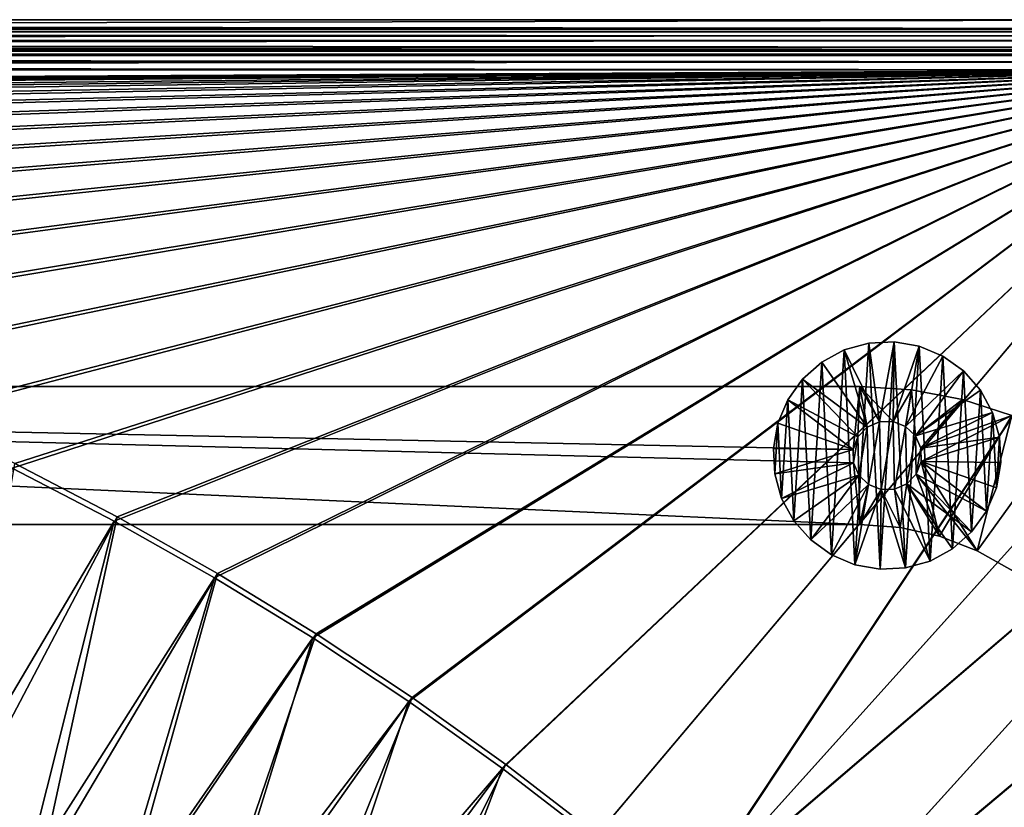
# Model space of a CAD drawing. Header units: metres. Extents: x 0 to 1400, y -1400 to 0.
# Tile 349 of 355: x 1113 to 1256, y -114 to 0. Entities that reach past the tile are written whole.
import ezdxf

# ---------------------------------------------------------------- set-up
doc = ezdxf.new("R2010")
doc.units = ezdxf.units.M

msp = doc.modelspace()

# ---------------------------------------------------------------- linework, layer by layer
at = {"layer": 'None'}
for points in [[(11.242748, -1.294015, -5.865956), (1290.58252, -1.294015, -5.865956), (9.948733, 0, -80)], [(1290.58252, -1.294015, -5.865956), (1291.388062, 0, -80), (9.948733, 0, -80)], [(1291.388062, -2.999513, -80.052353), (9.948733, -2.999543, -80.052361), (1291.388062, 0, -80)], [(9.948733, -2.999543, -80.052361), (9.948733, 0, -80), (1291.388062, 0, -80)], [(11.242748, -1.777934, -3.61347), (1290.58313, -1.426031, -4.71613), (11.242748, -1.294015, -5.865956)], [(1290.58313, -1.426031, -4.71613), (1290.58313, -1.331961, -5.287838), (11.242748, -1.294015, -5.865956)], [(11.242748, -1.294015, -5.865956), (1290.58313, -1.331961, -5.287838), (1290.58252, -1.294015, -5.865956)], [(11.242748, -1.777934, -3.61347), (1290.58313, -1.777693, -3.61342), (1290.58313, -1.426031, -4.71613)], [(1290.58313, -2.33552, -2.599289), (1290.58313, -1.777693, -3.61342), (11.242748, -1.777934, -3.61347)], [(11.242748, -3.078722, -1.711938), (1290.58313, -2.33552, -2.599289), (11.242748, -1.777934, -3.61347)], [(11.242748, -3.078722, -1.711938), (1290.58313, -3.078547, -1.711852), (1290.58313, -2.33552, -2.599289)], [(9.948733, -2.999543, -80.052361), (1291.388062, -2.999513, -80.052353), (11.242748, -4.293558, -5.918313)], [(1291.388062, -2.999513, -80.052353), (1290.58313, -4.293558, -5.918313), (11.242748, -4.293558, -5.918313)], [(1290.58313, -3.978847, -0.984463), (1290.58313, -3.078547, -1.711852), (11.242748, -3.078722, -1.711938)], [(11.242748, -5.002666, -0.444534), (1290.58313, -3.978847, -0.984463), (11.242748, -3.078722, -1.711938)], [(1290.58313, -5.002582, -0.444461), (1290.58313, -3.978847, -0.984463), (11.242748, -5.002666, -0.444534)], [(11.242748, -4.534307, -4.797701), (11.242748, -4.293558, -5.918313), (1290.58313, -4.534073, -4.797638)], [(11.242748, -4.293558, -5.918313), (1290.58313, -4.293558, -5.918313), (1290.58313, -4.534073, -4.797638)], [(11.242748, -4.534307, -4.797701), (1290.58313, -4.534073, -4.797638), (1290.58313, -5.181283, -3.851596)], [(11.242748, -5.181449, -3.851689), (11.242748, -4.534307, -4.797701), (1290.58313, -5.181283, -3.851596)], [(1290.58313, -6.111274, -0.112144), (1290.58313, -5.002582, -0.444461), (11.242748, -5.002666, -0.444534)], [(1290.58313, -6.111274, -0.112144), (11.242748, -5.002666, -0.444534), (11.242748, -7.263255)], [(11.242748, -5.181449, -3.851689), (1290.58313, -5.181283, -3.851596), (1290.58313, -6.138533, -3.221081)], [(11.242748, -6.138612, -3.221156), (11.242748, -5.181449, -3.851689), (1290.58313, -6.138533, -3.221081)], [(1290.58252, -7.263255), (1290.58313, -6.111274, -0.112144), (11.242748, -7.263255)], [(11.242748, -6.138612, -3.221156), (1290.58313, -6.138533, -3.221081), (1290.58313, -7.263255, -3)], [(11.242748, -7.263255, -3), (11.242748, -6.138612, -3.221156), (1290.58313, -7.263255, -3)], [(11.242748, -7.263255), (870.310974, -10.261849), (1290.58252, -7.263255)], [(1290.58313, -7.263255, -3), (870.462891, -9.488538, -3), (11.242748, -7.263255, -3)], [(870.310974, -10.261849), (886.99408, -10.556275), (1290.58252, -7.263255)], [(887.164978, -9.787214, -3), (870.462891, -9.488538, -3), (1290.58313, -7.263255, -3)], [(1290.58252, -7.263255), (886.99408, -10.556275), (903.663391, -11.297194)], [(903.853027, -10.532922, -3), (887.164978, -9.787214, -3), (1290.58313, -7.263255, -3)], [(903.663391, -11.297194), (920.306152, -12.493163), (1290.58252, -7.263255)], [(920.514526, -11.734218, -3), (903.853027, -10.532922, -3), (1290.58313, -7.263255, -3)], [(920.306152, -12.493163), (936.909119, -14.152548), (1290.58252, -7.263255)], [(1290.58313, -7.263255, -3), (937.135986, -13.399446, -3), (920.514526, -11.734218, -3)], [(1290.58252, -7.263255), (936.909119, -14.152548), (953.458191, -16.283445)], [(953.703369, -15.536713, -3), (937.135986, -13.399446, -3), (1290.58313, -7.263255, -3)], [(953.458191, -16.283445), (969.938416, -18.893616), (1290.58252, -7.263255)], [(970.201721, -18.153755, -3), (953.703369, -15.536713, -3), (1290.58313, -7.263255, -3)], [(969.938416, -18.893616), (986.334167, -21.99036), (1290.58252, -7.263255)], [(1290.58313, -7.263255, -3), (986.615417, -21.257874, -3), (970.201721, -18.153755, -3)], [(1290.58252, -7.263255), (986.334167, -21.99036), (1002.628906, -25.58049)], [(1002.927917, -24.855854, -3), (986.615417, -21.257874, -3), (1290.58313, -7.263255, -3)], [(1002.628906, -25.58049), (1018.805542, -29.670166), (1290.58252, -7.263255)], [(1019.122009, -28.953852, -3), (1002.927917, -24.855854, -3), (1290.58313, -7.263255, -3)], [(1018.805542, -29.670166), (1034.845947, -34.264824), (1290.58252, -7.263255)], [(1290.58313, -7.263255, -3), (1035.179688, -33.557289, -3), (1019.122009, -28.953852, -3)], [(1290.58252, -7.263255), (1034.845947, -34.264824), (1050.731689, -39.369057)], [(1051.082397, -38.670731, -3), (1035.179688, -33.557289, -3), (1290.58313, -7.263255, -3)], [(1050.731689, -39.369057), (1066.443115, -44.986507), (1290.58252, -7.263255)], [(1066.810547, -44.297794, -3), (1051.082397, -38.670731, -3), (1290.58313, -7.263255, -3)], [(1066.443115, -44.986507), (1081.960449, -51.119736), (1290.58252, -7.263255)], [(1290.58313, -7.263255, -3), (1082.34436, -50.44104, -3), (1066.810547, -44.297794, -3)], [(1290.58252, -7.263255), (1081.960449, -51.119736), (1097.263306, -57.770134)], [(1097.66333, -57.101841, -3), (1082.34436, -50.44104, -3), (1290.58313, -7.263255, -3)], [(1097.263306, -57.770134), (1112.330688, -64.937813), (1290.58252, -7.263255)], [(1112.746704, -64.280266, -3), (1097.66333, -57.101841, -3), (1290.58313, -7.263255, -3)], [(1112.330688, -64.937813), (1127.141602, -72.621475), (1290.58252, -7.263255)], [(1290.58313, -7.263255, -3), (1127.573364, -71.975037, -3), (1112.746704, -64.280266, -3)], [(1290.58252, -7.263255), (1127.141602, -72.621475), (1141.674805, -80.81839)], [(1142.121826, -80.183357, -3), (1127.573364, -71.975037, -3), (1290.58313, -7.263255, -3)], [(1141.674805, -80.81839), (1155.908936, -89.524254), (1290.58252, -7.263255)], [(1156.371094, -88.90094, -3), (1142.121826, -80.183357, -3), (1290.58313, -7.263255, -3)], [(1155.908936, -89.524254), (1169.822754, -98.733185), (1290.58252, -7.263255)], [(1290.58313, -7.263255, -3), (1170.299805, -98.121864, -3), (1156.371094, -88.90094, -3)], [(1290.58252, -7.263255), (1169.822754, -98.733185), (1183.39563, -108.437645)], [(1183.887207, -107.838615, -3), (1170.299805, -98.121864, -3), (1290.58313, -7.263255, -3)], [(1183.39563, -108.437645), (1196.6073, -118.628517), (1290.58252, -7.263255)], [(1197.113159, -118.04203, -3), (1183.887207, -107.838615, -3), (1290.58313, -7.263255, -3)], [(1196.6073, -118.628517), (1209.437866, -129.294922), (1290.58252, -7.263255)], [(1290.58313, -7.263255, -3), (1209.957886, -128.721237, -3), (1197.113159, -118.04203, -3)], [(1209.437866, -129.294922), (1302.207397, -26.284351), (1290.58252, -7.263255)], [(1302.207397, -26.284334, -3), (1209.957886, -128.721237, -3), (1290.58313, -7.263255, -3)], [(1309.933228, -43.234287), (1302.207397, -26.284351), (1209.437866, -129.294922)], [(1302.207397, -26.284334, -3), (1309.933105, -43.234257, -3), (1209.957886, -128.721237, -3)], [(1221.869019, -140.424728), (1309.933228, -43.234287), (1209.437866, -129.294922)], [(1309.933105, -43.234257, -3), (1222.40271, -139.86412, -3), (1209.957886, -128.721237, -3)], [(1317.328613, -60.330975), (1309.933228, -43.234287), (1221.869019, -140.424728)], [(1309.933105, -43.234257, -3), (1317.328491, -60.330929, -3), (1222.40271, -139.86412, -3)], [(1233.882446, -152.003723), (1317.328613, -60.330975), (1221.869019, -140.424728)], [(1317.328491, -60.330929, -3), (1234.429688, -151.456421, -3), (1222.40271, -139.86412, -3)], [(1324.390747, -77.56797), (1317.328613, -60.330975), (1233.882446, -152.003723)], [(1317.328491, -60.330929, -3), (1324.390747, -77.567909, -3), (1234.429688, -151.456421, -3)], [(1112.330688, -64.937813), (1100.911011, -116.87294, -29.542974), (1127.141602, -72.621475)], [(1127.573364, -71.975037, -3), (1103.947266, -116.800903, -32.128109), (1112.746704, -64.280266, -3)], [(1100.911011, -116.87294, -29.542974), (1114.137207, -124.173477, -29.542881), (1127.141602, -72.621475)], [(1116.312256, -123.70829, -32.128021), (1103.947266, -116.800903, -32.128109), (1127.573364, -71.975037, -3)], [(1127.141602, -72.621475), (1114.137207, -124.173477, -29.542881), (1141.674805, -80.81839)], [(1142.121826, -80.183357, -3), (1116.312256, -123.70829, -32.128021), (1127.573364, -71.975037, -3)], [(1245.461914, -164.016968), (1324.390747, -77.56797), (1233.882446, -152.003723)], [(1324.390747, -77.567909, -3), (1246.022583, -163.483215, -3), (1234.429688, -151.456421, -3)], [(1331.117065, -94.938782), (1324.390747, -77.56797), (1245.461914, -164.016968)], [(1324.390747, -77.567909, -3), (1331.117065, -94.938705, -3), (1246.022583, -163.483215, -3)], [(1114.137207, -124.173477, -29.542881), (1126.619507, -131.659164, -29.542799), (1141.674805, -80.81839)], [(1127.97998, -130.750443, -32.127945), (1116.312256, -123.70829, -32.128021), (1142.121826, -80.183357, -3)], [(1141.674805, -80.81839), (1126.619507, -131.659164, -29.542799), (1155.908936, -89.524254)], [(1156.371094, -88.90094, -3), (1127.97998, -130.750443, -32.127945), (1142.121826, -80.183357, -3)], [(1126.619507, -131.659164, -29.542799), (1140.182861, -140.514282, -29.542719), (1155.908936, -89.524254)], [(1139.584961, -138.304794, -32.127876), (1127.97998, -130.750443, -32.127945), (1156.371094, -88.90094, -3)], [(1170.299805, -98.121864, -3), (1139.584961, -138.304794, -32.127876), (1156.371094, -88.90094, -3)], [(1155.908936, -89.524254), (1140.182861, -140.514282, -29.542719), (1169.822754, -98.733185)], [(1256.592285, -176.447891), (1331.117065, -94.938782), (1245.461914, -164.016968)], [(1331.117065, -94.938705, -3), (1257.166016, -175.927948, -3), (1246.022583, -163.483215, -3)], [(1150.873535, -146.218506, -32.127827), (1139.584961, -138.304794, -32.127876), (1170.299805, -98.121864, -3)], [(1183.887207, -107.838615, -3), (1150.873535, -146.218506, -32.127827), (1170.299805, -98.121864, -3)], [(1140.182861, -140.514282, -29.542719), (1152.828125, -149.50354, -29.542665), (1169.822754, -98.733185)], [(1169.822754, -98.733185), (1152.828125, -149.50354, -29.542665), (1183.39563, -108.437645)], [(1160.899658, -153.749222, -32.1278), (1150.873535, -146.218506, -32.127827), (1183.887207, -107.838615, -3)], [(1197.113159, -118.04203, -3), (1160.899658, -153.749222, -32.1278), (1183.887207, -107.838615, -3)], [(1152.828125, -149.50354, -29.542665), (1164.291504, -158.317215, -29.542643), (1183.39563, -108.437645)], [(1183.39563, -108.437645), (1164.291504, -158.317215, -29.542643), (1196.6073, -118.628517)]]:
    msp.add_3dface(points, dxfattribs=at)
at = {"layer": 'None0'}
for points in [[(1236.437744, -46.817448, -630.000183), (1232.880981, -47.818157, -630.000183), (1236.437744, -46.817448, -595.000183)], [(1232.880981, -47.818157, -630.000183), (1232.880981, -47.818157, -595.000183), (1236.437744, -46.817448, -595.000183)], [(1236.437744, -46.817448, -630.000183), (1234.433594, -78.927589, -630.000183), (1232.880981, -47.818157, -630.000183)], [(1238.017944, -58.2201, -595), (1236.437744, -46.817448, -595.000183), (1232.880981, -47.818157, -595.000183)], [(1238.072266, -79.569191, -630.000183), (1234.433594, -78.927589, -630.000183), (1236.437744, -46.817448, -630.000183)], [(1240.12793, -46.633278, -630.000183), (1236.437744, -46.817448, -630.000183), (1240.12793, -46.633278, -595.000183)], [(1236.437744, -46.817448, -630.000183), (1236.437744, -46.817448, -595.000183), (1240.12793, -46.633278, -595.000183)], [(1240.12793, -46.633278, -630.000183), (1238.072266, -79.569191, -630.000183), (1236.437744, -46.817448, -630.000183)], [(1240.12793, -46.633278, -595.000183), (1236.437744, -46.817448, -595.000183), (1238.017944, -58.2201, -595)], [(1239.968262, -58.177544, -595), (1240.12793, -46.633278, -595.000183), (1238.017944, -58.2201, -595)], [(1241.762451, -79.385017, -630.000183), (1238.072266, -79.569191, -630.000183), (1240.12793, -46.633278, -630.000183)], [(1243.766602, -47.274876, -595.000183), (1240.12793, -46.633278, -595.000183), (1239.968262, -58.177544, -595)], [(1243.766602, -47.274876, -630.000183), (1240.12793, -46.633278, -630.000183), (1243.766602, -47.274876, -595.000183)], [(1240.12793, -46.633278, -630.000183), (1240.12793, -46.633278, -595.000183), (1243.766602, -47.274876, -595.000183)], [(1243.766602, -47.274876, -630.000183), (1241.762451, -79.385017, -630.000183), (1240.12793, -46.633278, -630.000183)], [(1232.880981, -47.818157, -630.000183), (1229.636108, -49.585224, -630.000183), (1232.880981, -47.818157, -595.000183)], [(1229.636108, -49.585224, -630.000183), (1229.636108, -49.585224, -595.000183), (1232.880981, -47.818157, -595.000183)], [(1232.880981, -47.818157, -630.000183), (1231.028931, -77.492386, -630.000183), (1229.636108, -49.585224, -630.000183)], [(1232.880981, -47.818157, -595.000183), (1229.636108, -49.585224, -595.000183), (1236.232422, -59.005764, -595)], [(1234.433594, -78.927589, -630.000183), (1231.028931, -77.492386, -630.000183), (1232.880981, -47.818157, -630.000183)], [(1238.017944, -58.2201, -595), (1232.880981, -47.818157, -595.000183), (1236.232422, -59.005764, -595)], [(1241.786377, -58.884575, -595), (1243.766602, -47.274876, -595.000183), (1239.968262, -58.177544, -595)], [(1245.319214, -78.384308, -630.000183), (1241.762451, -79.385017, -630.000183), (1243.766602, -47.274876, -630.000183)], [(1241.786377, -58.884575, -595), (1247.171387, -48.710075, -595.000183), (1243.766602, -47.274876, -595.000183)], [(1247.171387, -48.710075, -630.000183), (1243.766602, -47.274876, -630.000183), (1247.171387, -48.710075, -595.000183)], [(1243.766602, -47.274876, -630.000183), (1243.766602, -47.274876, -595.000183), (1247.171387, -48.710075, -595.000183)], [(1247.171387, -48.710075, -630.000183), (1245.319214, -78.384308, -630.000183), (1243.766602, -47.274876, -630.000183)], [(1229.636108, -49.585224, -630.000183), (1226.865845, -52.030041, -630.000183), (1229.636108, -49.585224, -595.000183)], [(1226.865845, -52.030041, -630.000183), (1226.865845, -52.030041, -595.000183), (1229.636108, -49.585224, -595.000183)], [(1229.636108, -49.585224, -630.000183), (1228.028931, -75.335556, -630.000183), (1226.865845, -52.030041, -630.000183)], [(1236.232422, -59.005764, -595), (1229.636108, -49.585224, -595.000183), (1226.865845, -52.030041, -595.000183)], [(1231.028931, -77.492386, -630.000183), (1228.028931, -75.335556, -630.000183), (1229.636108, -49.585224, -630.000183)], [(1250.171265, -50.866909, -595.000183), (1247.171387, -48.710075, -595.000183), (1241.786377, -58.884575, -595)], [(1248.564087, -76.617241, -630.000183), (1245.319214, -78.384308, -630.000183), (1247.171387, -48.710075, -630.000183)], [(1250.171265, -50.866909, -630.000183), (1247.171387, -48.710075, -630.000183), (1250.171265, -50.866909, -595.000183)], [(1247.171387, -48.710075, -630.000183), (1247.171387, -48.710075, -595.000183), (1250.171265, -50.866909, -595.000183)], [(1250.171265, -50.866909, -630.000183), (1248.564087, -76.617241, -630.000183), (1247.171387, -48.710075, -630.000183)], [(1243.195557, -60.233555, -595), (1250.171265, -50.866909, -595.000183), (1241.786377, -58.884575, -595)], [(1252.616089, -53.637222, -595.000183), (1250.171265, -50.866909, -595.000183), (1243.195557, -60.233555, -595)], [(1251.334473, -74.172424, -630.000183), (1248.564087, -76.617241, -630.000183), (1250.171265, -50.866909, -630.000183)], [(1252.616089, -53.637222, -630.000183), (1250.171265, -50.866909, -630.000183), (1252.616089, -53.637222, -595.000183)], [(1250.171265, -50.866909, -630.000183), (1250.171265, -50.866909, -595.000183), (1252.616089, -53.637222, -595.000183)], [(1252.616089, -53.637222, -630.000183), (1251.334473, -74.172424, -630.000183), (1250.171265, -50.866909, -630.000183)], [(1226.865845, -52.030041, -630.000183), (1224.708984, -55.03001, -630.000183), (1226.865845, -52.030041, -595.000183)], [(1224.708984, -55.03001, -630.000183), (1224.708984, -55.03001, -595.000183), (1226.865845, -52.030041, -595.000183)], [(1226.865845, -52.030041, -630.000183), (1225.584106, -72.565247, -630.000183), (1224.708984, -55.03001, -630.000183)], [(1226.865845, -52.030041, -595.000183), (1224.708984, -55.03001, -595.000183), (1234.883423, -60.414925, -595)], [(1228.028931, -75.335556, -630.000183), (1225.584106, -72.565247, -630.000183), (1226.865845, -52.030041, -630.000183)], [(1236.232422, -59.005764, -595), (1226.865845, -52.030041, -595.000183), (1234.883423, -60.414925, -595)], [(793.101257, -53.100212, -521.977783), (598.952698, -73.101234, -521.977783), (1235.141357, -73.101234, -521.977783)], [(1235.141357, -73.101234, -541.977783), (598.952698, -73.101234, -541.977783), (793.101257, -53.100212, -541.977783)], [(1235.141357, -73.101234, -521.977783), (1234.218994, -64.183357, -521.977783), (793.101257, -53.100212, -521.977783)], [(1234.218994, -64.183357, -521.977783), (1234.176392, -62.233055, -521.977783), (793.101257, -53.100212, -521.977783)], [(793.101257, -53.100212, -521.977783), (1234.176392, -62.233055, -521.977783), (1235.141235, -53.102085, -521.977783)], [(793.101257, -53.100212, -521.977783), (1235.141235, -53.102085, -521.977783), (793.101257, -53.100212, -541.977783)], [(1235.141235, -53.102085, -521.977783), (1235.141235, -53.102085, -541.977783), (793.101257, -53.100212, -541.977783)], [(1235.141235, -53.102085, -541.977783), (1234.176392, -62.233055, -541.977783), (793.101257, -53.100212, -541.977783)], [(1234.176392, -62.233055, -541.977783), (1234.218994, -64.183357, -541.977783), (793.101257, -53.100212, -541.977783)], [(793.101257, -53.100212, -541.977783), (1234.218994, -64.183357, -541.977783), (1235.141357, -73.101234, -541.977783)], [(1234.176392, -62.233055, -521.977783), (1234.883423, -60.414925, -521.977783), (1235.141235, -53.102085, -521.977783)], [(1234.883423, -60.414925, -541.977783), (1234.176392, -62.233055, -541.977783), (1235.141235, -53.102085, -541.977783)], [(1235.141235, -53.102085, -521.977783), (1234.883423, -60.414925, -521.977783), (1236.232422, -59.005764, -521.977783)], [(1236.232422, -59.005764, -541.977783), (1234.883423, -60.414925, -541.977783), (1235.141235, -53.102085, -541.977783)], [(1242.64563, -53.573246, -521.977783), (1235.141235, -53.102085, -521.977783), (1239.968262, -58.177544, -521.977783)], [(1239.968262, -58.177544, -521.977783), (1235.141235, -53.102085, -521.977783), (1238.017944, -58.2201, -521.977783)], [(1235.141235, -53.102085, -521.977783), (1236.232422, -59.005764, -521.977783), (1238.017944, -58.2201, -521.977783)], [(1235.141235, -53.102085, -521.977783), (1242.64563, -53.573246, -521.977783), (1235.141235, -53.102085, -541.977783)], [(1242.64563, -53.573246, -521.977783), (1242.64563, -53.573246, -541.977783), (1235.141235, -53.102085, -541.977783)], [(1242.64563, -53.573246, -541.977783), (1239.968262, -58.177544, -541.977783), (1235.141235, -53.102085, -541.977783)], [(1239.968262, -58.177544, -541.977783), (1238.017944, -58.2201, -541.977783), (1235.141235, -53.102085, -541.977783)], [(1235.141235, -53.102085, -541.977783), (1238.017944, -58.2201, -541.977783), (1236.232422, -59.005764, -541.977783)], [(1241.786377, -58.884575, -521.977783), (1242.64563, -53.573246, -521.977783), (1239.968262, -58.177544, -521.977783)], [(1241.786377, -58.884575, -541.977783), (1239.968262, -58.177544, -541.977783), (1242.64563, -53.573246, -541.977783)], [(1242.64563, -53.573246, -521.977783), (1241.786377, -58.884575, -521.977783), (1243.195557, -60.233555, -521.977783)], [(1243.195557, -60.233555, -541.977783), (1241.786377, -58.884575, -541.977783), (1242.64563, -53.573246, -541.977783)], [(1250.032227, -54.979324, -521.977783), (1242.64563, -53.573246, -521.977783), (1243.195557, -60.233555, -521.977783)], [(1242.64563, -53.573246, -521.977783), (1250.032227, -54.979324, -521.977783), (1242.64563, -53.573246, -541.977783)], [(1250.032227, -54.979324, -521.977783), (1250.032227, -54.979324, -541.977783), (1242.64563, -53.573246, -541.977783)], [(1242.64563, -53.573246, -541.977783), (1250.032227, -54.979324, -541.977783), (1243.195557, -60.233555, -541.977783)], [(1254.383179, -56.882099, -595.000183), (1252.616089, -53.637222, -595.000183), (1243.195557, -60.233555, -595)], [(1253.491211, -71.172455, -630.000183), (1251.334473, -74.172424, -630.000183), (1252.616089, -53.637222, -630.000183)], [(1252.616089, -53.637222, -595.000183), (1254.383179, -56.882099, -595.000183), (1252.616089, -53.637222, -630.000183)], [(1254.383179, -56.882099, -595.000183), (1254.383179, -56.882099, -630.000183), (1252.616089, -53.637222, -630.000183)], [(1254.383179, -56.882099, -630.000183), (1253.491211, -71.172455, -630.000183), (1252.616089, -53.637222, -630.000183)], [(1224.708984, -55.03001, -630.000183), (1223.273804, -58.434708, -630.000183), (1224.708984, -55.03001, -595.000183)], [(1223.273804, -58.434708, -630.000183), (1223.273804, -58.434708, -595.000183), (1224.708984, -55.03001, -595.000183)], [(1224.708984, -55.03001, -630.000183), (1223.817017, -69.320366, -630.000183), (1223.273804, -58.434708, -630.000183)], [(1224.708984, -55.03001, -595.000183), (1223.273804, -58.434708, -595.000183), (1234.176392, -62.233055, -595)], [(1225.584106, -72.565247, -630.000183), (1223.817017, -69.320366, -630.000183), (1224.708984, -55.03001, -630.000183)], [(1234.883423, -60.414925, -595), (1224.708984, -55.03001, -595.000183), (1234.176392, -62.233055, -595)], [(1250.032227, -54.979324, -521.977783), (1243.195557, -60.233555, -521.977783), (1243.981201, -62.019112, -521.977783)], [(1250.032227, -54.979324, -541.977783), (1243.981201, -62.019112, -541.977783), (1243.195557, -60.233555, -541.977783)], [(1257.185059, -57.298237, -521.977783), (1250.032227, -54.979324, -521.977783), (1243.981201, -62.019112, -521.977783)], [(1250.032227, -54.979324, -541.977783), (1257.185059, -57.298237, -541.977783), (1243.981201, -62.019112, -541.977783)], [(1250.032227, -54.979324, -521.977783), (1257.185059, -57.298237, -521.977783), (1250.032227, -54.979324, -541.977783)], [(1257.185059, -57.298237, -521.977783), (1257.185059, -57.298237, -541.977783), (1250.032227, -54.979324, -541.977783)], [(1254.383179, -56.882099, -595.000183), (1243.195557, -60.233555, -595), (1243.981201, -62.019112, -595)], [(1255.383911, -60.438831, -595.000183), (1254.383179, -56.882099, -595.000183), (1243.981201, -62.019112, -595)], [(1254.926514, -67.767761, -630.000183), (1253.491211, -71.172455, -630.000183), (1254.383179, -56.882099, -630.000183)], [(1254.383179, -56.882099, -595.000183), (1255.383911, -60.438831, -595.000183), (1254.383179, -56.882099, -630.000183)], [(1255.383911, -60.438831, -595.000183), (1255.383911, -60.438831, -630.000183), (1254.383179, -56.882099, -630.000183)], [(1255.383911, -60.438831, -630.000183), (1254.926514, -67.767761, -630.000183), (1254.383179, -56.882099, -630.000183)], [(1223.273804, -58.434708, -630.000183), (1222.632202, -62.073402, -630.000183), (1223.273804, -58.434708, -595.000183)], [(1222.632202, -62.073402, -630.000183), (1222.632202, -62.073402, -595.000183), (1223.273804, -58.434708, -595.000183)], [(1223.273804, -58.434708, -630.000183), (1222.816284, -65.763634, -630.000183), (1222.632202, -62.073402, -630.000183)], [(1234.176392, -62.233055, -595), (1223.273804, -58.434708, -595.000183), (1222.632202, -62.073402, -595.000183)], [(1223.817017, -69.320366, -630.000183), (1222.816284, -65.763634, -630.000183), (1223.273804, -58.434708, -630.000183)], [(1238.017944, -58.2201, -521.977783), (1236.232422, -59.005764, -521.977783), (1238.017944, -58.2201, -9)], [(1236.232422, -59.005764, -521.977783), (1236.232422, -59.005764, -9), (1238.017944, -58.2201, -9)], [(1238.017944, -58.2201, -9), (1236.232422, -59.005764, -9), (1236.413818, -67.317886, -9)], [(1238.017944, -58.2201, -595), (1236.232422, -59.005764, -595), (1238.017944, -58.2201, -541.977783)], [(1236.232422, -59.005764, -595), (1236.232422, -59.005764, -541.977783), (1238.017944, -58.2201, -541.977783)], [(1238.231934, -68.024918, -9), (1238.017944, -58.2201, -9), (1236.413818, -67.317886, -9)], [(1239.968262, -58.177544, -521.977783), (1238.017944, -58.2201, -521.977783), (1239.968262, -58.177544, -9)], [(1238.017944, -58.2201, -521.977783), (1238.017944, -58.2201, -9), (1239.968262, -58.177544, -9)], [(1239.968262, -58.177544, -9), (1238.017944, -58.2201, -9), (1238.231934, -68.024918, -9)], [(1239.968262, -58.177544, -595), (1238.017944, -58.2201, -595), (1239.968262, -58.177544, -541.977783)], [(1238.017944, -58.2201, -595), (1238.017944, -58.2201, -541.977783), (1239.968262, -58.177544, -541.977783)], [(1240.182251, -67.982368, -9), (1239.968262, -58.177544, -9), (1238.231934, -68.024918, -9)], [(1241.786377, -58.884575, -521.977783), (1239.968262, -58.177544, -521.977783), (1241.786377, -58.884575, -9)], [(1239.968262, -58.177544, -521.977783), (1239.968262, -58.177544, -9), (1241.786377, -58.884575, -9)], [(1241.786377, -58.884575, -9), (1239.968262, -58.177544, -9), (1240.182251, -67.982368, -9)], [(1241.786377, -58.884575, -595), (1239.968262, -58.177544, -595), (1241.786377, -58.884575, -541.977783)], [(1239.968262, -58.177544, -595), (1239.968262, -58.177544, -541.977783), (1241.786377, -58.884575, -541.977783)], [(1257.185059, -57.298237, -521.977783), (1243.981201, -62.019112, -521.977783), (1244.023804, -63.96941, -521.977783)], [(1257.185059, -57.298237, -541.977783), (1244.023804, -63.96941, -541.977783), (1243.981201, -62.019112, -541.977783)], [(1252.139526, -76.892624, -521.977783), (1257.185059, -57.298237, -521.977783), (1244.023804, -63.96941, -521.977783)], [(1257.185059, -57.298237, -541.977783), (1246.679321, -74.801422, -541.977783), (1244.023804, -63.96941, -541.977783)], [(1252.139526, -76.892624, -541.977783), (1246.679321, -74.801422, -541.977783), (1257.185059, -57.298237, -541.977783)], [(1263.991577, -60.493568, -521.977783), (1257.185059, -57.298237, -521.977783), (1252.139526, -76.892624, -521.977783)], [(1263.991577, -60.493568, -541.977783), (1252.139526, -76.892624, -541.977783), (1257.185059, -57.298237, -541.977783)], [(1234.883423, -60.414925, -9), (1236.232422, -59.005764, -9), (1234.883423, -60.414925, -521.977783)], [(1236.232422, -59.005764, -9), (1236.232422, -59.005764, -521.977783), (1234.883423, -60.414925, -521.977783)], [(1236.232422, -59.005764, -9), (1234.883423, -60.414925, -9), (1235.004639, -65.96891, -9)], [(1234.883423, -60.414925, -541.977783), (1236.232422, -59.005764, -541.977783), (1234.883423, -60.414925, -595)], [(1236.232422, -59.005764, -541.977783), (1236.232422, -59.005764, -595), (1234.883423, -60.414925, -595)], [(1236.413818, -67.317886, -9), (1236.232422, -59.005764, -9), (1235.004639, -65.96891, -9)], [(1241.967773, -67.196701, -9), (1241.786377, -58.884575, -9), (1240.182251, -67.982368, -9)], [(1243.195557, -60.233555, -521.977783), (1241.786377, -58.884575, -521.977783), (1243.195557, -60.233555, -9)], [(1241.786377, -58.884575, -521.977783), (1241.786377, -58.884575, -9), (1243.195557, -60.233555, -9)], [(1243.195557, -60.233555, -9), (1241.786377, -58.884575, -9), (1241.967773, -67.196701, -9)], [(1243.195557, -60.233555, -595), (1241.786377, -58.884575, -595), (1243.195557, -60.233555, -541.977783)], [(1241.786377, -58.884575, -595), (1241.786377, -58.884575, -541.977783), (1243.195557, -60.233555, -541.977783)], [(1234.176392, -62.233055, -9), (1234.883423, -60.414925, -9), (1234.176392, -62.233055, -521.977783)], [(1234.883423, -60.414925, -9), (1234.883423, -60.414925, -521.977783), (1234.176392, -62.233055, -521.977783)], [(1234.883423, -60.414925, -9), (1234.176392, -62.233055, -9), (1234.218994, -64.183357, -9)], [(1234.176392, -62.233055, -541.977783), (1234.883423, -60.414925, -541.977783), (1234.176392, -62.233055, -595)], [(1234.883423, -60.414925, -541.977783), (1234.883423, -60.414925, -595), (1234.176392, -62.233055, -595)], [(1235.004639, -65.96891, -9), (1234.883423, -60.414925, -9), (1234.218994, -64.183357, -9)], [(1243.316772, -65.787537, -9), (1243.195557, -60.233555, -9), (1241.967773, -67.196701, -9)], [(1243.981201, -62.019112, -521.977783), (1243.195557, -60.233555, -521.977783), (1243.981201, -62.019112, -9)], [(1243.195557, -60.233555, -521.977783), (1243.195557, -60.233555, -9), (1243.981201, -62.019112, -9)], [(1243.981201, -62.019112, -9), (1243.195557, -60.233555, -9), (1243.316772, -65.787537, -9)], [(1243.981201, -62.019112, -595), (1243.195557, -60.233555, -595), (1243.981201, -62.019112, -541.977783)], [(1243.195557, -60.233555, -595), (1243.195557, -60.233555, -541.977783), (1243.981201, -62.019112, -541.977783)], [(1255.383911, -60.438831, -595.000183), (1243.981201, -62.019112, -595), (1244.023804, -63.96941, -595)], [(1255.568115, -64.129066, -595.000183), (1255.383911, -60.438831, -595.000183), (1244.023804, -63.96941, -595)], [(1257.23645, -79.757477, -521.977783), (1263.991577, -60.493568, -521.977783), (1252.139526, -76.892624, -521.977783)], [(1257.23645, -79.757477, -541.977783), (1252.139526, -76.892624, -541.977783), (1263.991577, -60.493568, -541.977783)], [(1255.383911, -60.438831, -630.000183), (1255.568115, -64.129066, -630.000183), (1254.926514, -67.767761, -630.000183)], [(1255.383911, -60.438831, -595.000183), (1255.568115, -64.129066, -595.000183), (1255.383911, -60.438831, -630.000183)], [(1255.568115, -64.129066, -595.000183), (1255.568115, -64.129066, -630.000183), (1255.383911, -60.438831, -630.000183)], [(1222.632202, -62.073402, -630.000183), (1222.816284, -65.763634, -630.000183), (1222.632202, -62.073402, -595.000183)], [(1222.816284, -65.763634, -630.000183), (1222.816284, -65.763634, -595.000183), (1222.632202, -62.073402, -595.000183)], [(1222.632202, -62.073402, -595.000183), (1222.816284, -65.763634, -595.000183), (1234.176392, -62.233055, -595)], [(1222.816284, -65.763634, -595.000183), (1234.218994, -64.183357, -595), (1234.176392, -62.233055, -595)], [(1234.218994, -64.183357, -9), (1234.176392, -62.233055, -9), (1234.218994, -64.183357, -521.977783)], [(1234.176392, -62.233055, -9), (1234.176392, -62.233055, -521.977783), (1234.218994, -64.183357, -521.977783)], [(1234.218994, -64.183357, -541.977783), (1234.176392, -62.233055, -541.977783), (1234.218994, -64.183357, -595)], [(1234.176392, -62.233055, -541.977783), (1234.176392, -62.233055, -595), (1234.218994, -64.183357, -595)], [(1244.023804, -63.96941, -9), (1243.981201, -62.019112, -9), (1243.316772, -65.787537, -9)], [(1244.023804, -63.96941, -521.977783), (1243.981201, -62.019112, -521.977783), (1244.023804, -63.96941, -9)], [(1243.981201, -62.019112, -521.977783), (1243.981201, -62.019112, -9), (1244.023804, -63.96941, -9)], [(1244.023804, -63.96941, -595), (1243.981201, -62.019112, -595), (1244.023804, -63.96941, -541.977783)], [(1243.981201, -62.019112, -595), (1243.981201, -62.019112, -541.977783), (1244.023804, -63.96941, -541.977783)], [(1222.816284, -65.763634, -595.000183), (1223.817017, -69.320366, -595.000183), (1234.218994, -64.183357, -595)], [(1223.817017, -69.320366, -595.000183), (1235.004639, -65.96891, -595), (1234.218994, -64.183357, -595)], [(1235.004639, -65.96891, -521.977783), (1234.218994, -64.183357, -521.977783), (1235.141357, -73.101234, -521.977783)], [(1235.004639, -65.96891, -9), (1234.218994, -64.183357, -9), (1235.004639, -65.96891, -521.977783)], [(1234.218994, -64.183357, -9), (1234.218994, -64.183357, -521.977783), (1235.004639, -65.96891, -521.977783)], [(1235.004639, -65.96891, -541.977783), (1234.218994, -64.183357, -541.977783), (1235.004639, -65.96891, -595)], [(1234.218994, -64.183357, -541.977783), (1234.218994, -64.183357, -595), (1235.004639, -65.96891, -595)], [(1234.218994, -64.183357, -541.977783), (1235.004639, -65.96891, -541.977783), (1235.141357, -73.101234, -541.977783)], [(1252.139526, -76.892624, -521.977783), (1244.023804, -63.96941, -521.977783), (1243.316772, -65.787537, -521.977783)], [(1243.316772, -65.787537, -521.977783), (1244.023804, -63.96941, -521.977783), (1243.316772, -65.787537, -9)], [(1244.023804, -63.96941, -521.977783), (1244.023804, -63.96941, -9), (1243.316772, -65.787537, -9)], [(1243.316772, -65.787537, -595), (1244.023804, -63.96941, -595), (1243.316772, -65.787537, -541.977783)], [(1244.023804, -63.96941, -595), (1244.023804, -63.96941, -541.977783), (1243.316772, -65.787537, -541.977783)], [(1246.679321, -74.801422, -541.977783), (1243.316772, -65.787537, -541.977783), (1244.023804, -63.96941, -541.977783)], [(1243.316772, -65.787537, -595), (1253.491211, -71.172455, -595.000183), (1244.023804, -63.96941, -595)], [(1253.491211, -71.172455, -595.000183), (1254.926514, -67.767761, -595.000183), (1244.023804, -63.96941, -595)], [(1244.023804, -63.96941, -595), (1254.926514, -67.767761, -595.000183), (1255.568115, -64.129066, -595.000183)], [(1255.568115, -64.129066, -595.000183), (1254.926514, -67.767761, -595.000183), (1255.568115, -64.129066, -630.000183)], [(1254.926514, -67.767761, -595.000183), (1254.926514, -67.767761, -630.000183), (1255.568115, -64.129066, -630.000183)], [(1222.816284, -65.763634, -630.000183), (1223.817017, -69.320366, -630.000183), (1222.816284, -65.763634, -595.000183)], [(1223.817017, -69.320366, -630.000183), (1223.817017, -69.320366, -595.000183), (1222.816284, -65.763634, -595.000183)], [(1223.817017, -69.320366, -595.000183), (1225.584106, -72.565247, -595.000183), (1235.004639, -65.96891, -595)], [(1225.584106, -72.565247, -595.000183), (1228.028931, -75.335556, -595.000183), (1235.004639, -65.96891, -595)], [(1235.004639, -65.96891, -595), (1228.028931, -75.335556, -595.000183), (1236.413818, -67.317886, -595)], [(1236.413818, -67.317886, -521.977783), (1235.004639, -65.96891, -521.977783), (1235.141357, -73.101234, -521.977783)], [(1236.413818, -67.317886, -9), (1235.004639, -65.96891, -9), (1236.413818, -67.317886, -521.977783)], [(1235.004639, -65.96891, -9), (1235.004639, -65.96891, -521.977783), (1236.413818, -67.317886, -521.977783)], [(1236.413818, -67.317886, -541.977783), (1235.004639, -65.96891, -541.977783), (1236.413818, -67.317886, -595)], [(1235.004639, -65.96891, -541.977783), (1235.004639, -65.96891, -595), (1236.413818, -67.317886, -595)], [(1235.141357, -73.101234, -541.977783), (1235.004639, -65.96891, -541.977783), (1236.413818, -67.317886, -541.977783)], [(1246.679321, -74.801422, -521.977783), (1243.316772, -65.787537, -521.977783), (1241.967773, -67.196701, -521.977783)], [(1241.967773, -67.196701, -521.977783), (1243.316772, -65.787537, -521.977783), (1241.967773, -67.196701, -9)], [(1243.316772, -65.787537, -521.977783), (1243.316772, -65.787537, -9), (1241.967773, -67.196701, -9)], [(1241.967773, -67.196701, -595), (1243.316772, -65.787537, -595), (1241.967773, -67.196701, -541.977783)], [(1243.316772, -65.787537, -595), (1243.316772, -65.787537, -541.977783), (1241.967773, -67.196701, -541.977783)], [(1243.316772, -65.787537, -541.977783), (1246.679321, -74.801422, -541.977783), (1241.967773, -67.196701, -541.977783)], [(1241.967773, -67.196701, -595), (1251.334473, -74.172424, -595.000183), (1243.316772, -65.787537, -595)], [(1246.679321, -74.801422, -521.977783), (1252.139526, -76.892624, -521.977783), (1243.316772, -65.787537, -521.977783)], [(1251.334473, -74.172424, -595.000183), (1253.491211, -71.172455, -595.000183), (1243.316772, -65.787537, -595)], [(1228.028931, -75.335556, -595.000183), (1231.028931, -77.492386, -595.000183), (1236.413818, -67.317886, -595)], [(1236.413818, -67.317886, -595), (1231.028931, -77.492386, -595.000183), (1234.433594, -78.927589, -595.000183)], [(1236.413818, -67.317886, -595), (1234.433594, -78.927589, -595.000183), (1238.231934, -68.024918, -595)], [(1234.433594, -78.927589, -595.000183), (1238.072266, -79.569191, -595.000183), (1238.231934, -68.024918, -595)], [(1236.413818, -67.317886, -521.977783), (1235.141357, -73.101234, -521.977783), (1238.231934, -68.024918, -521.977783)], [(1235.141357, -73.101234, -541.977783), (1236.413818, -67.317886, -541.977783), (1238.231934, -68.024918, -541.977783)], [(1235.141357, -73.101234, -521.977783), (1240.972656, -73.528564, -521.977783), (1238.231934, -68.024918, -521.977783)], [(1240.972656, -73.528564, -541.977783), (1235.141357, -73.101234, -541.977783), (1238.231934, -68.024918, -541.977783)], [(1238.231934, -68.024918, -9), (1236.413818, -67.317886, -9), (1238.231934, -68.024918, -521.977783)], [(1236.413818, -67.317886, -9), (1236.413818, -67.317886, -521.977783), (1238.231934, -68.024918, -521.977783)], [(1238.231934, -68.024918, -541.977783), (1236.413818, -67.317886, -541.977783), (1238.231934, -68.024918, -595)], [(1236.413818, -67.317886, -541.977783), (1236.413818, -67.317886, -595), (1238.231934, -68.024918, -595)], [(1238.231934, -68.024918, -595), (1238.072266, -79.569191, -595.000183), (1241.762451, -79.385017, -595.000183)], [(1238.231934, -68.024918, -521.977783), (1240.972656, -73.528564, -521.977783), (1240.182251, -67.982368, -521.977783)], [(1240.182251, -67.982368, -9), (1238.231934, -68.024918, -9), (1240.182251, -67.982368, -521.977783)], [(1238.231934, -68.024918, -9), (1238.231934, -68.024918, -521.977783), (1240.182251, -67.982368, -521.977783)], [(1240.182251, -67.982368, -541.977783), (1238.231934, -68.024918, -541.977783), (1240.182251, -67.982368, -595)], [(1238.231934, -68.024918, -541.977783), (1238.231934, -68.024918, -595), (1240.182251, -67.982368, -595)], [(1240.972656, -73.528564, -541.977783), (1238.231934, -68.024918, -541.977783), (1240.182251, -67.982368, -541.977783)], [(1238.231934, -68.024918, -595), (1241.762451, -79.385017, -595.000183), (1240.182251, -67.982368, -595)], [(1240.972656, -73.528564, -521.977783), (1241.967773, -67.196701, -521.977783), (1240.182251, -67.982368, -521.977783)], [(1241.967773, -67.196701, -9), (1240.182251, -67.982368, -9), (1241.967773, -67.196701, -521.977783)], [(1240.182251, -67.982368, -9), (1240.182251, -67.982368, -521.977783), (1241.967773, -67.196701, -521.977783)], [(1241.967773, -67.196701, -541.977783), (1240.182251, -67.982368, -541.977783), (1241.967773, -67.196701, -595)], [(1240.182251, -67.982368, -541.977783), (1240.182251, -67.982368, -595), (1241.967773, -67.196701, -595)], [(1241.967773, -67.196701, -541.977783), (1240.972656, -73.528564, -541.977783), (1240.182251, -67.982368, -541.977783)], [(1240.182251, -67.982368, -595), (1245.319214, -78.384308, -595.000183), (1241.967773, -67.196701, -595)], [(1241.762451, -79.385017, -595.000183), (1245.319214, -78.384308, -595.000183), (1240.182251, -67.982368, -595)], [(1240.972656, -73.528564, -521.977783), (1246.679321, -74.801422, -521.977783), (1241.967773, -67.196701, -521.977783)], [(1246.679321, -74.801422, -541.977783), (1240.972656, -73.528564, -541.977783), (1241.967773, -67.196701, -541.977783)], [(1245.319214, -78.384308, -595.000183), (1248.564087, -76.617241, -595.000183), (1241.967773, -67.196701, -595)], [(1241.967773, -67.196701, -595), (1248.564087, -76.617241, -595.000183), (1251.334473, -74.172424, -595.000183)], [(1254.926514, -67.767761, -595.000183), (1253.491211, -71.172455, -595.000183), (1254.926514, -67.767761, -630.000183)], [(1253.491211, -71.172455, -595.000183), (1253.491211, -71.172455, -630.000183), (1254.926514, -67.767761, -630.000183)], [(1223.817017, -69.320366, -630.000183), (1225.584106, -72.565247, -630.000183), (1223.817017, -69.320366, -595.000183)], [(1225.584106, -72.565247, -630.000183), (1225.584106, -72.565247, -595.000183), (1223.817017, -69.320366, -595.000183)], [(1253.491211, -71.172455, -595.000183), (1251.334473, -74.172424, -595.000183), (1253.491211, -71.172455, -630.000183)], [(1251.334473, -74.172424, -595.000183), (1251.334473, -74.172424, -630.000183), (1253.491211, -71.172455, -630.000183)], [(1228.028931, -75.335556, -595.000183), (1225.584106, -72.565247, -595.000183), (1228.028931, -75.335556, -630.000183)], [(1225.584106, -72.565247, -595.000183), (1225.584106, -72.565247, -630.000183), (1228.028931, -75.335556, -630.000183)], [(598.952698, -73.101234, -521.977783), (598.952698, -73.101234, -541.977783), (1235.141357, -73.101234, -521.977783)], [(598.952698, -73.101234, -541.977783), (1235.141357, -73.101234, -541.977783), (1235.141357, -73.101234, -521.977783)], [(1240.972656, -73.528564, -521.977783), (1235.141357, -73.101234, -521.977783), (1240.972656, -73.528564, -541.977783)], [(1235.141357, -73.101234, -521.977783), (1235.141357, -73.101234, -541.977783), (1240.972656, -73.528564, -541.977783)], [(1246.679321, -74.801422, -521.977783), (1240.972656, -73.528564, -521.977783), (1246.679321, -74.801422, -541.977783)], [(1240.972656, -73.528564, -521.977783), (1240.972656, -73.528564, -541.977783), (1246.679321, -74.801422, -541.977783)], [(1231.028931, -77.492386, -595.000183), (1228.028931, -75.335556, -595.000183), (1231.028931, -77.492386, -630.000183)], [(1228.028931, -75.335556, -595.000183), (1228.028931, -75.335556, -630.000183), (1231.028931, -77.492386, -630.000183)], [(1252.139526, -76.892624, -521.977783), (1246.679321, -74.801422, -521.977783), (1252.139526, -76.892624, -541.977783)], [(1246.679321, -74.801422, -521.977783), (1246.679321, -74.801422, -541.977783), (1252.139526, -76.892624, -541.977783)], [(1251.334473, -74.172424, -595.000183), (1248.564087, -76.617241, -595.000183), (1251.334473, -74.172424, -630.000183)], [(1248.564087, -76.617241, -595.000183), (1248.564087, -76.617241, -630.000183), (1251.334473, -74.172424, -630.000183)], [(1248.564087, -76.617241, -595.000183), (1245.319214, -78.384308, -595.000183), (1248.564087, -76.617241, -630.000183)], [(1245.319214, -78.384308, -595.000183), (1245.319214, -78.384308, -630.000183), (1248.564087, -76.617241, -630.000183)], [(1257.23645, -79.757477, -521.977783), (1252.139526, -76.892624, -521.977783), (1257.23645, -79.757477, -541.977783)], [(1252.139526, -76.892624, -521.977783), (1252.139526, -76.892624, -541.977783), (1257.23645, -79.757477, -541.977783)], [(1234.433594, -78.927589, -595.000183), (1231.028931, -77.492386, -595.000183), (1234.433594, -78.927589, -630.000183)], [(1231.028931, -77.492386, -595.000183), (1231.028931, -77.492386, -630.000183), (1234.433594, -78.927589, -630.000183)], [(1245.319214, -78.384308, -595.000183), (1241.762451, -79.385017, -595.000183), (1245.319214, -78.384308, -630.000183)], [(1241.762451, -79.385017, -595.000183), (1241.762451, -79.385017, -630.000183), (1245.319214, -78.384308, -630.000183)], [(1238.072266, -79.569191, -595.000183), (1234.433594, -78.927589, -595.000183), (1238.072266, -79.569191, -630.000183)], [(1234.433594, -78.927589, -595.000183), (1234.433594, -78.927589, -630.000183), (1238.072266, -79.569191, -630.000183)], [(1241.762451, -79.385017, -595.000183), (1238.072266, -79.569191, -595.000183), (1241.762451, -79.385017, -630.000183)], [(1238.072266, -79.569191, -595.000183), (1238.072266, -79.569191, -630.000183), (1241.762451, -79.385017, -630.000183)]]:
    msp.add_3dface(points, dxfattribs=at)

doc.saveas('drawing.dxf')
